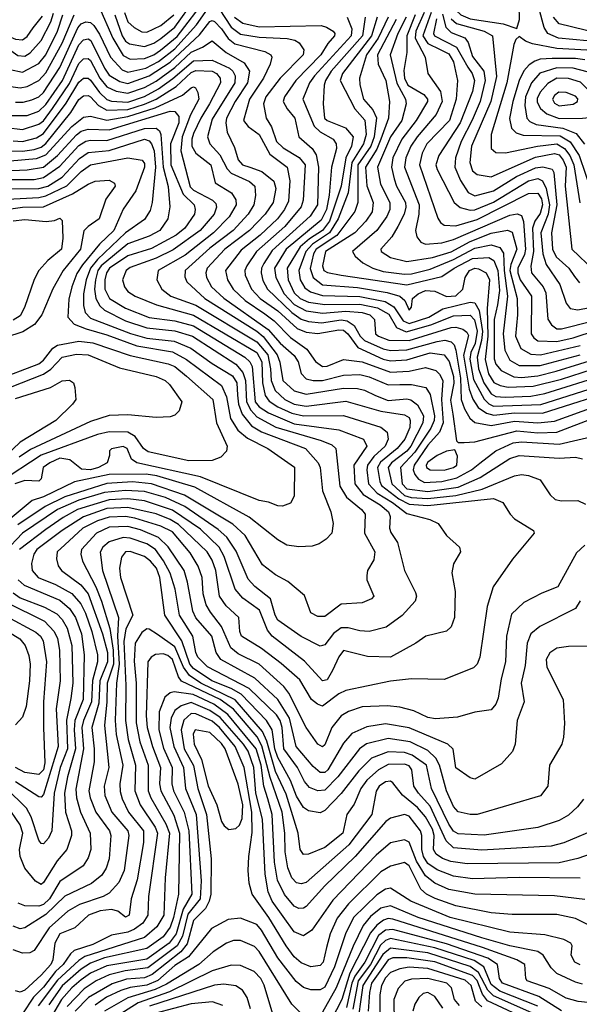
# Model space of a CAD drawing. Extents: x 501367 to 657802, y 482273 to 547541.
# Tile 347 of 656: x 596963 to 599352, y 515805 to 520004. Entities that reach past the tile are written whole.
import ezdxf

# ---------------------------------------------------------------- set-up
doc = ezdxf.new("R2010")
doc.units = 0

msp = doc.modelspace()

# ---------------------------------------------------------------- linework, layer by layer
at = {"layer": '0CON20XD'}
for points in [[(599085, 519966.7), (599096.9, 520005), (599094.3, 520065.7), (599083.7, 520125), (599066.8, 520156.8), (599025.5, 520205), (598985, 520233.2), (598895, 520275.7), (598850.8, 520269.2), (598809.2, 520135), (598811.6, 520085), (598825.1, 520045.1), (598846.1, 520025), (598885, 520008.4), (599026.2, 519986.2), (599085, 519966.7)], [(597299.6, 520065), (597360.1, 519925), (597405, 519851.4), (597435, 519835.4), (597495, 519838.3), (597535, 519854.9), (597563.9, 519875), (597635, 519932.9), (597761.6, 520098.4)], [(597368.9, 520025), (597401, 519935), (597415, 519913.3), (597431.3, 519901.3), (597495, 519890.1), (597535, 519904.3), (597565, 519923.4), (597625, 519971.9), (597709.6, 520090.4)], [(599385.4, 519914.6), (599263.1, 519925), (599216.9, 519945), (599200.9, 519970.9), (599179.2, 520055)], [(596335, 520005.3), (596505, 519934.4), (596605.6, 519914.4), (596639, 519921), (596721.7, 519975), (596775, 519999.2), (596795, 519987.1), (596817.4, 519942.6), (596842.8, 519882.8), (596900.4, 519810.4), (596922.2, 519792.2), (596975, 519781.2), (597045, 519817), (597074.6, 519855), (597124.6, 519955.4), (597147.4, 520025)], [(596834.9, 520004.9), (596854.6, 519934.6), (596885, 519901.2), (596955, 519851.4), (596985, 519848.3), (597007.4, 519862.6), (597055, 519915.2), (597095.5, 519995), (597107.2, 520032.8)], [(596894.4, 520025), (596904.8, 519955), (596925, 519930.5), (596945, 519920.7), (596975, 519918.7), (596995, 519933), (597020.2, 519969.8), (597060.1, 520019.9)], [(596915, 519720.8), (596965, 519713.5), (596995, 519719.8), (597045, 519745.2), (597075, 519777.8), (597145, 519904.4), (597195.5, 520025.5)], [(596945, 519651.9), (596978.1, 519651.9), (597015, 519662.3), (597045, 519675.8), (597065, 519693.2), (597135, 519800.6), (597211, 519969), (597225, 519986.2), (597245, 519995.2), (597265, 519993), (597279.2, 519979.2), (597303.2, 519943.2), (597349.9, 519845), (597400.8, 519790.8), (597425, 519780.7), (597501.8, 519798.2), (597555, 519826.7), (597625, 519880.4), (597718.1, 519981.9), (597765, 520049.7)], [(597409.8, 520035), (597425, 519995.3), (597451.4, 519971.4), (597485, 519952.9), (597505, 519950.8), (597565, 519979.1), (597620.7, 520025)], [(597815, 520051), (597865, 519972.7), (597905, 519942.4), (597985, 519929.2), (598104.8, 519924.8), (598136.9, 519916.9), (598155.3, 519905.3), (598175.2, 519875.2), (598172.4, 519855), (598075.1, 519754.9), (598013.4, 519675), (598003.7, 519645), (598014.7, 519585), (598037.2, 519547.2), (598059.1, 519485), (598087.1, 519457.1), (598156.5, 519416.5), (598181, 519385), (598173.5, 519235), (598164, 519206), (598095, 519122.7), (597974.1, 519015), (597933, 518955), (597924.1, 518935), (597925.6, 518915), (597952.2, 518855), (597990, 518815), (598065, 518762.4), (598146.6, 518686.6), (598185, 518671.5), (598235, 518665.9), (598325, 518682.2), (598345, 518680.3), (598363.1, 518665), (598405.7, 518605.7), (598515, 518556.5), (598545, 518549.7), (598615, 518553.5), (598715, 518583.6), (598775, 518574.8), (598796.1, 518546.1), (598815, 518481.9), (598816.3, 518453.7), (598801.8, 518381.8), (598811.5, 518321.5), (598827.7, 518207.7), (598835, 518201.2), (598860.4, 518200.4), (598905, 518203.2), (599085, 518251.2), (599175, 518242.1), (599255, 518245.4), (599415, 518306.8)], [(597880.3, 520015), (597915, 519989.1), (597985, 519974.5), (598249.6, 519979.6), (598272.9, 519972.9), (598300.7, 519955), (598308.2, 519945), (598306.3, 519935), (598277.7, 519902.3), (598248.8, 519855), (598141, 519745), (598092.7, 519675), (598087, 519655), (598103.9, 519623.9), (598137.5, 519585), (598154.7, 519505), (598211.8, 519455), (598228.3, 519428.3), (598238.7, 519375), (598234, 519215), (598203, 519167), (598040.4, 519019.6), (598005.1, 518965), (597994.9, 518945), (597993.1, 518925), (598001.3, 518891.3), (598021.2, 518855), (598125, 518755.1), (598165, 518727), (598195, 518716.7), (598251.4, 518711.4), (598335, 518724.3), (598360.1, 518720.1), (598390.6, 518700.6), (598416.7, 518655), (598435, 518636.7), (598515, 518600), (598545, 518593.4), (598615, 518595.7), (598745, 518632.4), (598776.9, 518636.9), (598805, 518629.8), (598817.1, 518617.1), (598824.4, 518594.4), (598844.7, 518475), (598847.6, 518385), (598860.9, 518345)], [(598436.9, 520015), (598425.9, 519935), (598292.7, 519785), (598267.7, 519745), (598262.8, 519725), (598258.4, 519645), (598263.3, 519585), (598275, 519574.8), (598353.3, 519543.3), (598385.9, 519505), (598379.5, 519465), (598355.1, 519414.9), (598334.5, 519295), (598285.3, 519145), (598255.3, 519105), (598200, 519070.1), (598159.6, 519035), (598104.3, 518945), (598109.2, 518895), (598135, 518839.8), (598159.5, 518815), (598195, 518799.4), (598265, 518789.8), (598415, 518791.1), (598490.8, 518775), (598538.1, 518748.1), (598571.3, 518691.3), (598612.9, 518672.9), (598717.5, 518702.5), (598815, 518741.2), (598885, 518744.2), (598903.6, 518723.6), (598915, 518676.1), (598906.5, 518623.5), (598888.2, 518585), (598884, 518556), (598900.3, 518470.3), (598945.6, 518385.6), (598965, 518365.8), (598985, 518356.2), (599186.6, 518363.4), (599452.4, 518447.6)], [(598489.2, 520015), (598464, 519935), (598341.1, 519775), (598330.5, 519745), (598393.5, 519623.5), (598436, 519576), (598441.9, 519515), (598430, 519475), (598380.9, 519395), (598364.6, 519265.4), (598322.6, 519155), (598285.9, 519095), (598213.4, 519046.6), (598184.7, 519015), (598154.1, 518935), (598160, 518895), (598180.1, 518860.1), (598203.9, 518843.9), (598255, 518828.2), (598415, 518824.1), (598522.3, 518802.3), (598559.4, 518779.4), (598600.1, 518720.1), (598625, 518708.6), (598709.7, 518735), (598769.4, 518770.6), (598885, 518799.6), (598905, 518796.5), (598923.4, 518763.4), (598937.7, 518675), (598934.6, 518635.4), (598914.9, 518564.9), (598920.7, 518515), (598943.4, 518455), (598975, 518408.6), (598995, 518397.8), (599034.9, 518395.1), (599145, 518398.7), (599205, 518409.9), (599459.7, 518490.3)], [(598360.4, 520015), (598380.1, 519965), (598377.8, 519935), (598220.6, 519765), (598200.5, 519735), (598172, 519665), (598220, 519549.9), (598245.7, 519525.7), (598301.6, 519495), (598314.4, 519474.4), (598315.7, 519455), (598294.4, 519375.6), (598283.7, 519256.3)], [(598535.1, 520015), (598492.5, 519925), (598442.9, 519855), (598413, 519755), (598414.2, 519725.8), (598429.8, 519665), (598470.2, 519620.2), (598486.2, 519586.2), (598476.5, 519505), (598461.3, 519465), (598406.7, 519385), (598406.9, 519225), (598393.7, 519186.3), (598316, 519084), (598228.5, 519025), (598217.6, 519005), (598202.8, 518942.8), (598215.2, 518905), (598255, 518873.6), (598405, 518862.2)], [(598612.6, 520015), (598577.3, 519945), (598544.2, 519855), (598573.3, 519733.3), (598609.8, 519665), (598613, 519645), (598594.2, 519575), (598545, 519504.3), (598490, 519375), (598503.2, 519303.2), (598542.4, 519225), (598542.4, 519195), (598530.5, 519165), (598487.7, 519105), (598383.3, 519015), (598395, 518996.2), (598427.9, 518967.9), (598470.4, 518945), (598515, 518930.8), (598605, 518918.4), (598635, 518920.1), (598715, 518940.4), (598815, 518981.9), (598905, 519029.3), (598975, 519044.3), (599012.5, 519032.5), (599028.2, 519008.2), (599030.1, 518935), (599045.1, 518825), (599026.5, 518665), (599034.3, 518595), (599055, 518552.9), (599095, 518530), (599185, 518529.2), (599355, 518574.5)], [(598651.3, 520025), (598614.7, 519935), (598615.2, 519864.8), (598602, 519788), (598605.1, 519755), (598619.5, 519725), (598688.1, 519685), (598704, 519665), (598704, 519655), (598655.8, 519575), (598593.8, 519495), (598556.3, 519415), (598549.9, 519375), (598561, 519325), (598570.8, 519295), (598609, 519225), (598610.6, 519205), (598603.5, 519175), (598577.5, 519122.5), (598551.2, 519078.8), (598504.2, 519025), (598505.3, 519015.3), (598545, 518990), (598615, 518972.7), (598725, 518989.8), (598805, 519014.9), (598885, 519058.8), (598975, 519094.1), (599045, 519106.3), (599065, 519097.6), (599084.7, 519025), (599059.1, 518960.9), (599054.9, 518935), (599086.3, 518815), (599088.3, 518745), (599079.4, 518655), (599102.4, 518602.4), (599145, 518578.2), (599185.2, 518575.2), (599355.2, 518614.8)], [(598689.6, 520035), (598653.8, 519955), (598651.2, 519925), (598693, 519845), (598705.4, 519775), (598758.6, 519698.6), (598766.5, 519655), (598740.2, 519599.8), (598659.1, 519505), (598632.7, 519465), (598611.5, 519415), (598605.7, 519375), (598667.6, 519215), (598667, 519175), (598651.9, 519105), (598657.7, 519077.7), (598675.7, 519055.7), (598695, 519047.5), (598765, 519053), (598815, 519066.3), (599055, 519170.7), (599086.3, 519176.3), (599105, 519169.6), (599113, 519143), (599122.2, 519025), (599117.4, 519002.6), (599089.4, 518945), (599089.3, 518925), (599099.4, 518895), (599146.9, 518825), (599146, 518665), (599157, 518647), (599175, 518634.2), (599255, 518631.2), (599325, 518647.7), (599425, 518680.1)], [(598718.7, 520035), (598683.3, 519935), (598705, 519903), (598757.1, 519877.1), (598795, 519858.6), (598815.1, 519825), (598831.9, 519745), (598826, 519665), (598797, 519575), (598701, 519475), (598681.2, 519435), (598669, 519385), (598747.5, 519157.5), (598759.1, 519139.1), (598775, 519128.2), (598825, 519125.2), (598915, 519151.8), (599135, 519262.4), (599175, 519264.4), (599189.6, 519239.6), (599194.6, 519215), (599185, 519178.3), (599161.3, 519145), (599151.7, 519115), (599155.8, 519015), (599145, 518952.5)], [(598767.4, 520027.4), (598782.4, 519972.4), (598805, 519949.9), (598863.1, 519926.9), (598877.3, 519907.3), (598895, 519847.7), (598944.6, 519785), (598950.3, 519745), (598928.7, 519655), (598894.9, 519575.1), (598846.7, 519485), (598822.6, 519415), (598820, 519375), (598845, 519318.2), (598877.5, 519267.5), (598905, 519253.4), (598985, 519275.1), (599084, 519336), (599165, 519371.9), (599196.4, 519376.4), (599236.3, 519366.4), (599242.7, 519352.7), (599255.6, 519215), (599233.4, 519095), (599237.3, 519025), (599253, 518993), (599306.9, 518945), (599331.1, 518908.9), (599351.9, 518881.9)], [(599435, 519945.1), (599265, 519986.2), (599241.9, 520015)], [(596925.6, 519595.6), (596995, 519595.7), (597045, 519613.7), (597075, 519642.5), (597145.5, 519745), (597215, 519897.6), (597235, 519918), (597255, 519922.8), (597266.4, 519915), (597325, 519797), (597345, 519768.2), (597391, 519741), (597425, 519732.5), (597515, 519764.3), (597605, 519822.9), (597730.7, 519939.3), (597775, 519996), (597785, 520001), (597795, 519996.5), (597825, 519964.8), (597853.5, 519923.5), (597881.8, 519901.8), (598009.1, 519869.1), (598035.5, 519855), (598039.2, 519845), (598032.6, 519815), (598003.8, 519755), (597944, 519665), (597918.4, 519575), (597938.1, 519548.1), (597985, 519514.8), (598030.8, 519430.8), (598104.7, 519375), (598116.4, 519316.4), (598110.3, 519229.7), (598093.9, 519195), (598063.2, 519155), (597989, 519085), (597908.4, 519021.6), (597841.1, 518935), (597850, 518895), (597874, 518855), (597925, 518807.1), (598009.2, 518749.2), (598049.5, 518719.5), (598119.4, 518649.4), (598188.6, 518598.6), (598225.9, 518545.9), (598255, 518525.5), (598275, 518526.8), (598345.2, 518554.8), (598425, 518545.1), (598545, 518500.8), (598625, 518505.9), (598695, 518521.3), (598738.7, 518508.7), (598755, 518492.5), (598768.4, 518465), (598762.6, 518385), (598770.1, 518285), (598754.3, 518245), (598705, 518190.1), (598646.2, 518105), (598642.7, 518085), (598649.8, 518065), (598664.6, 518044.6), (598690.7, 518030.7), (598765, 518034.2), (598829, 518051), (598892, 518085), (598926.4, 518113.6), (598995.3, 518165), (599069.8, 518200.2), (599105, 518203.9), (599265, 518194.6), (599425, 518231.2)], [(598570.1, 520005), (598490.1, 519855), (598492.8, 519815), (598525.2, 519745), (598541.9, 519655), (598537.4, 519585), (598504.9, 519494.9), (598487.9, 519452.2), (598438.7, 519375), (598445.3, 519295.3), (598471.2, 519225), (598467.4, 519185), (598440, 519145), (598393.6, 519095), (598267.8, 519015), (598255.6, 518955), (598260.5, 518935), (598276.2, 518926.1), (598335.1, 518915.1), (598615, 518874), (598765, 518909.3), (598817.1, 518945), (598895, 518985.1), (598965, 518989.7), (598987.3, 518977.3), (599003.3, 518935), (599011.2, 518848.8), (599001.7, 518788.3), (598988.6, 518725), (598988.1, 518558.1), (598995.8, 518535), (599017.5, 518507.5), (599071.4, 518481.4), (599105, 518478.6), (599175, 518485.9), (599253.1, 518505), (599455, 518568.5)], [(598742, 520008), (598729.2, 519945), (598733.8, 519935), (598827.6, 519887.6), (598875, 519801.7), (598893.9, 519775), (598903.8, 519745), (598895, 519698.2), (598843.3, 519565), (598752.2, 519425), (598739.6, 519385), (598744.4, 519365), (598817.9, 519225), (598843.5, 519203.5), (598885, 519192.2), (598905, 519193.7), (598985, 519226.6), (599135, 519316.9), (599175, 519327.5), (599195, 519316.7), (599210.5, 519285), (599224.8, 519215), (599217.9, 519175), (599186.7, 519095), (599195.7, 519005.7), (599210.1, 518960.1), (599268.8, 518875), (599295.4, 518795), (599313.1, 518773.1), (599345, 518767.3), (599455, 518787.6)], [(598805, 520007.9), (598827.6, 519987.6), (598946.1, 519955), (598981.1, 519935), (598998.4, 519761.6), (598973.5, 519655), (598892, 519465), (598883.9, 519395), (598895, 519359.3), (598915, 519344.1), (598975, 519334.4), (599165, 519417.4), (599245, 519433), (599265, 519428), (599282.7, 519405), (599294.9, 519375), (599291.1, 519295), (599319.2, 519025), (599415, 518935.2)], [(599383.1, 519875), (599255, 519881), (599151.5, 519901.5), (599122.3, 519912.3), (599095, 519932.5), (599080.4, 519919.6), (599071.8, 519898.2), (599042, 519735), (598975, 519514.3), (598975.2, 519455.2), (598995, 519437.5), (599036.6, 519436.6), (599173.1, 519465), (599255, 519475.3), (599288.5, 519455), (599310.4, 519425), (599327.9, 519385), (599353.3, 519223.4)], [(596905.5, 519544.5), (596975, 519535.9), (597045, 519558.1), (597065, 519572.4), (597103.5, 519625), (597175, 519732), (597215, 519817.2), (597235, 519836.8), (597255, 519838.8), (597265, 519830.6), (597304.8, 519754.8), (597335, 519717.3), (597375, 519699.4), (597425, 519690.8), (597495, 519715.7), (597545, 519742), (597625, 519800), (597695, 519866), (597743.4, 519886.6), (597785, 519913.6), (597843.8, 519865), (597921, 519821), (597944.1, 519785), (597935.4, 519735), (597882.2, 519655), (597845.8, 519585), (597842.5, 519565), (597848.9, 519525), (597879.9, 519459.9), (597895, 519406.7), (597914.5, 519385), (597945.2, 519374.8), (597996.9, 519356.9), (598048.4, 519315), (598056.2, 519285), (598044.4, 519225), (598010.9, 519175), (597944.1, 519105), (597838.9, 519025), (597763.3, 518945), (597757.6, 518925), (597760.4, 518905), (597781.5, 518865), (597835, 518816.4), (598023.7, 518683.7), (598075.2, 518625), (598135, 518572.5), (598151.1, 518545), (598163.7, 518495), (598185, 518473.2), (598215, 518466), (598255, 518466), (598345, 518488.7), (598415, 518491.6), (598455, 518481.4), (598535, 518446.4), (598585, 518448.1), (598635, 518449), (598696, 518436), (598715.3, 518405.3), (598733.3, 518315), (598732.6, 518295), (598717.9, 518262.1), (598649.7, 518160.3), (598588.3, 518095), (598596, 518025), (598615, 518003.6), (598705, 517992), (598835, 518010.4), (598928.9, 518051.1), (599055, 518133.2), (599094.9, 518145.1), (599265, 518133.8), (599335, 518138.7), (599365, 518131)], [(596935, 519487.1), (596975, 519485.3), (597035, 519501.1), (597065, 519518.4), (597161.8, 519648.2), (597215, 519737.8), (597235, 519755.2), (597255, 519755.6), (597265, 519747.1), (597303.5, 519693.5), (597335, 519663.7), (597355, 519657.1), (597425, 519653.1), (597495, 519677.2), (597555, 519709.5), (597617.1, 519752.8), (597705, 519829.1), (597785, 519831.5), (597858.2, 519798.2), (597873.4, 519785), (597882.6, 519765), (597880.6, 519735), (597785, 519579.7), (597764.8, 519505), (597774.8, 519475), (597817.4, 519427.4), (597848.1, 519368.1), (597865, 519350.2), (597943.5, 519313.5), (597966.4, 519295), (597969.3, 519255), (597962.2, 519215), (597938.8, 519175), (597874.5, 519105), (597775, 519030.5), (597669.4, 518935), (597667.6, 518907.6), (597676.9, 518886.9), (597753.2, 518815), (597975, 518675.8), (598002.6, 518652.6), (598061.3, 518575), (598073.9, 518543.9), (598085.9, 518465), (598135, 518421.6), (598185, 518406.9), (598345, 518432.9), (598405, 518431.8), (598435, 518424.5), (598481.8, 518401.8), (598535, 518380.6), (598615, 518387.7), (598633, 518383), (598661.3, 518361.3), (598686.9, 518315), (598683.6, 518285), (598632.9, 518185), (598615, 518163.9), (598549.3, 518115), (598535.1, 518095), (598551.7, 518025), (598605, 517975.4), (598634.1, 517965.9), (598705, 517962.6), (598824.9, 517974.9), (598937.3, 518002.7), (599075, 518058.9), (599105, 518064.7), (599135, 518060.3), (599185, 518041.5), (599227.8, 517977.8), (599248.4, 517958.4), (599275, 517951.6), (599345, 517953.1), (599378.2, 517938.2)], [(599375, 519832.6), (599335, 519838.4), (599235, 519838.8), (599185, 519835.4), (599162.1, 519827.9), (599137.5, 519812.5), (599115, 519785.9), (599094.7, 519745.3), (599067.1, 519655), (599053.2, 519583.2), (599062, 519542), (599082, 519522), (599111.8, 519511.8), (599269.1, 519509.1), (599312.9, 519482.9), (599350.8, 519425), (599405, 519266.1)], [(599385, 519781.5), (599325, 519797), (599255, 519799.5), (599183.4, 519776.6), (599147, 519735), (599122.4, 519675), (599118.8, 519638.8), (599127.4, 519585), (599140.8, 519570.8), (599167.9, 519557.9), (599281.2, 519541.2), (599338.3, 519518.3), (599373.7, 519473.7)], [(596914.9, 519444.9), (596975, 519443), (597025, 519451.4), (597055, 519460.5), (597075, 519476.4), (597181.4, 519608.6), (597215, 519663.5), (597235, 519679.8), (597255, 519681.6), (597265, 519675.5), (597298.7, 519638.7), (597335, 519618.8), (597425, 519622), (597496.4, 519643.6), (597545, 519665.5), (597630.7, 519719.3), (597695, 519779.5), (597715, 519787), (597784.9, 519784.9), (597802.4, 519775), (597818.3, 519755), (597820.5, 519735), (597772.8, 519645), (597735.6, 519585), (597705, 519518.8), (597697.5, 519495), (597697.6, 519465), (597715, 519435.7), (597778.9, 519385), (597798, 519308), (597866.5, 519266.5), (597885.8, 519235.8), (597887.6, 519215), (597857.1, 519162.9), (597790.9, 519095), (597669.7, 519000.3), (597554.2, 518935), (597547.9, 518895), (597569.7, 518855), (597608, 518825), (597715, 518786.8), (597975, 518631), (598022.7, 518575), (598033.3, 518515), (598036.4, 518465), (598053.5, 518423.5), (598095.1, 518385.1), (598135, 518364.9), (598185, 518356.7), (598355, 518377.5), (598504, 518334), (598605, 518319.3), (598625, 518307.3), (598630, 518295), (598627.9, 518265), (598607.2, 518215), (598574.3, 518175), (598502.5, 518117.5), (598490.1, 518095), (598499.8, 518035), (598507.8, 518017.8), (598580.5, 517960.5), (598625, 517937.6), (598705, 517931.9), (598985, 517962.3), (599024.9, 517944.9), (599056.8, 517895), (599075, 517875.9), (599155.3, 517825.3), (599158.6, 517815), (599066, 517704), (598983.9, 517585), (598958.6, 517501.4), (598927.6, 517285), (598915.8, 517255), (598900.3, 517239.7), (598775, 517190.5), (598635, 517193.2), (598545, 517183.7), (598355, 517142.8), (598325, 517129.4), (598255, 517076.5), (598234.4, 517084.4), (598208.7, 517105), (598158.5, 517188.5), (598078.8, 517258.8), (597995, 517322.5), (597910.3, 517375), (597902.8, 517395), (597898.2, 517455), (597844.9, 517504.9), (597815.2, 517545), (597800.4, 517655), (597785, 517698.9), (597763.7, 517735), (597641.4, 517851.4), (597605, 517873.3), (597545, 517897.3), (597425, 517923.6), (597335, 517920), (597235, 517883.8), (597145, 517825.4), (597035.9, 517745), (597023.2, 517725), (597013.9, 517685), (597016.7, 517655), (597042.2, 517625), (597115.2, 517594.8), (597185, 517557.7), (597223.4, 517513.4), (597243.6, 517473.6), (597270.4, 517395), (597295.6, 517295), (597295.4, 517265), (597273.5, 517186.5), (597270.2, 517095), (597235.3, 517015), (597228.4, 516985), (597236, 516894), (597203.1, 516723.1), (597205.7, 516685), (597221.9, 516625), (597264.4, 516535), (597267.3, 516465), (597255, 516429.5), (597233.4, 516395), (597135, 516328.5), (597090.2, 516255), (597065, 516230.4), (597045, 516223.9), (596984.5, 516224.5), (596956.3, 516236.3)], [(596922.5, 519402.5), (597035, 519411.7), (597075, 519428.6), (597185, 519548.7), (597235, 519588.5), (597265, 519593.3), (597335, 519575.3), (597425, 519591), (597541, 519629), (597657.6, 519682.4), (597695, 519714.3), (597705, 519718.1), (597713.5, 519713.5), (597723.9, 519693.9), (597727.4, 519665), (597691.9, 519598.1), (597656.8, 519505), (597650.4, 519445), (597691, 519291), (597705, 519276.6), (597786.3, 519235), (597800.6, 519220.6), (597803.2, 519205), (597793, 519175), (597733.5, 519105), (597617.7, 519022.3), (597545, 518986.8), (597435, 518947.3), (597417.4, 518935), (597402.4, 518895), (597410, 518865), (597425, 518844.7), (597455.6, 518825), (597547.5, 518787.5), (597705, 518744.2), (597975, 518585.6), (597996.7, 518545), (597999.8, 518455), (598010.9, 518400.9), (598027.1, 518377.1), (598065, 518352.5), (598125, 518325.5), (598175, 518314.1), (598345, 518316.7), (598505, 518266.7), (598531.3, 518245), (598536, 518215), (598523.1, 518185), (598475, 518141.4), (598447.4, 518105), (598444.1, 518085), (598452.1, 518025), (598488.4, 517985), (598554.6, 517945), (598615, 517898.3), (598712.9, 517872.9), (598749.2, 517855), (598785, 517804.3), (598840, 517755), (598844.2, 517735), (598815, 517683.3), (598807.1, 517645), (598821.5, 517565), (598819.4, 517455), (598804.6, 517415.4), (598785, 517395.8), (598696, 517375), (598654.3, 517345), (598545, 517285.3), (598448.1, 517288.1), (598345, 517313.5), (598325, 517287.3), (598298.2, 517228.2), (598275, 517188.8), (598255, 517184.1), (598179.1, 517269.1), (598040.3, 517375), (598021, 517401), (597986.4, 517486.4), (597915, 517537.6), (597883.1, 517575), (597835.5, 517715.5), (597813.9, 517755), (597735, 517831.2), (597615, 517912.3), (597495, 517952.3), (597425, 517960.2), (597345, 517957.2), (597210, 517915), (597148.8, 517881.2), (597075, 517829.7), (596962.1, 517745)], [(599265, 519582.4), (599365, 519584.3), (599392.9, 519587.1), (599403.8, 519596.2), (599405.4, 519644.6), (599389, 519705), (599357.2, 519737.2), (599305, 519753.8), (599255, 519755.4), (599217.3, 519732.7), (599185, 519695.3), (599172, 519668), (599171.9, 519651.9), (599185.6, 519625.6), (599212.5, 519602.5), (599265, 519582.4)], [(599265, 519637.6), (599325, 519643.5), (599344.2, 519655), (599345, 519666.2), (599335, 519678), (599295, 519693.9), (599264.1, 519695.9), (599245, 519680.7), (599236.6, 519665), (599245, 519647.6), (599265, 519637.6)], [(596794.6, 519355.4), (596995.5, 519364.5), (597065, 519375.8), (597124.9, 519425), (597205, 519513.8), (597225, 519528.4), (597255, 519538), (597345, 519533.9), (597605, 519614.2), (597625, 519612.1), (597641.7, 519591.7), (597641.7, 519565), (597606.7, 519475), (597608.2, 519385), (597660.3, 519260.3), (597707.4, 519215), (597712.4, 519195), (597709.1, 519175), (597667.4, 519115), (597630.7, 519085), (597525, 519027.9), (597425, 518996.5), (597346.5, 518945), (597332.9, 518925), (597325.8, 518895), (597326.7, 518855), (597346.7, 518815), (597415, 518773.9), (597515.2, 518734.8), (597625, 518719.8), (597705, 518699.1), (597924.6, 518564.6), (597944.9, 518544.9), (597954.7, 518524.7), (597968.2, 518375), (597985, 518353.8), (598025, 518327.9), (598135, 518280.9), (598325.7, 518255.7), (598430, 518215), (598445.3, 518185), (598389.4, 518105), (598393, 518025), (598429.3, 517979.3), (598502.2, 517935), (598537.5, 517905), (598544.8, 517885), (598542, 517835), (598547.4, 517817.4), (598575.2, 517775.2), (598605.3, 517655), (598651.7, 517561.7), (598656.2, 517545), (598650.4, 517525), (598595, 517463.8), (598526.5, 517413.5), (598454.8, 517395.2), (598415, 517398), (598365, 517411), (598335, 517410), (598302.9, 517387.1), (598265, 517338.4), (598245, 517333.1), (598165, 517374.3), (598065, 517443.9), (598053.1, 517465), (598033.8, 517533.8), (597967.1, 517587.1), (597938.4, 517618.4), (597887, 517737), (597847.1, 517797.1), (597810.2, 517830.2), (597667.9, 517927.9), (597585, 517966.1), (597495, 517992.1), (597415, 517996), (597325, 517988.2), (597214.8, 517955.2), (597125, 517914.7), (596975, 517814.9), (596899, 517735)], [(596895, 519322.4), (597025, 519322.9), (597065, 519330.6), (597135, 519379.3), (597215, 519468.3), (597245, 519486.4), (597265, 519491.2), (597335, 519489.6), (597495, 519540), (597545, 519541), (597559.9, 519529.9), (597564.9, 519514.9), (597575.3, 519375), (597597.2, 519292.8), (597603.6, 519206.4), (597595.2, 519154.8), (597560.8, 519105), (597515, 519080.6), (597425, 519048.2), (597310.8, 518955), (597296.6, 518935), (597286, 518895), (597282.8, 518855), (597287.8, 518815), (597304.5, 518784.5), (597325.3, 518765.3), (597415, 518720.1), (597505, 518690.7), (597625, 518677.4), (597700.8, 518655), (597885, 518534.9), (597915, 518500.2), (597926.8, 518465), (597931.2, 518375), (597949.4, 518339.4), (597975, 518310.1), (598056.5, 518266.5), (598249.8, 518209.8), (598295, 518191), (598312.7, 518175), (598328.9, 518015), (598358.1, 517968.1), (598422, 517915), (598437.8, 517895), (598435.3, 517815), (598478.7, 517735), (598475, 517701.2), (598448.1, 517655), (598444.1, 517634.1), (598444, 517615), (598474, 517545), (598465, 517534.4), (598425, 517516.7), (598335, 517511.8), (598265, 517458.5), (598235, 517459.1), (598206, 517475), (598179.1, 517549.1), (598107.9, 517607.9), (598055, 517636.7), (597998.8, 517678.8), (597924.8, 517805), (597872.3, 517852.3), (597667, 517976.9), (597525.4, 518025.4), (597445, 518032.7), (597335, 518025.8), (597155, 517969.7), (597071.8, 517928.2), (596955, 517850.5)], [(596895, 519282.3), (597045, 519283.8), (597083, 519295), (597145, 519333.4), (597217.6, 519412.4), (597255, 519437.6), (597345, 519446.1), (597495, 519495.4), (597515, 519487.7), (597525.7, 519475), (597536.3, 519445), (597543.1, 519375), (597527.9, 519225), (597519.2, 519190.8), (597495, 519151.8), (597415, 519094.9), (597295, 518981.8), (597265.3, 518945), (597247.3, 518895), (597235.7, 518835.7), (597234.8, 518785), (597241.9, 518755), (597265, 518732), (597436.2, 518666.1), (597505, 518646.2), (597622.8, 518632.8), (597693.4, 518603.4), (597785, 518537.3), (597870.8, 518485), (597890, 518455), (597892.6, 518402.6), (597897.1, 518365), (597912, 518322), (597952.2, 518272.3), (597995, 518246.3), (598182.7, 518175), (598237.6, 518115), (598245.7, 518095), (598255.7, 517995), (598290.9, 517905), (598300.4, 517855), (598295.5, 517815), (598271.5, 517788.5), (598241.4, 517768.6), (598211.1, 517758.9), (598154.6, 517755.4), (598103.6, 517763.6), (598065, 517785.4), (597942.4, 517882.4), (597710.7, 518010.7), (597549, 518059), (597503.5, 518066.5), (597345, 518065.1), (597196.9, 518033.1), (597065, 517970), (597016.8, 517953.2), (596795, 517770.3)], [(596885, 519237.9), (597045, 519245.7), (597075, 519252.9), (597164.9, 519295.1), (597225, 519356.2), (597265, 519385.1), (597425, 519414.8), (597485.6, 519405.6), (597495, 519390.8), (597495.5, 519375), (597458.3, 519275), (597404.3, 519195.7), (597365.4, 519105), (597303.5, 519046.5), (597230.5, 518959.5), (597207.5, 518922.5), (597185.2, 518865), (597172.9, 518812.9), (597167.8, 518735), (597195.1, 518705.1), (597246.1, 518686.1), (597335, 518660.9), (597462.7, 518612.7), (597615, 518587.7), (597674.8, 518555), (597823.8, 518443.8), (597845.3, 518395.3), (597863.1, 518303.1), (597894, 518254), (597935, 518219.6), (598021.5, 518175), (598135.2, 518095.2), (598135, 517972.5), (598118.3, 517941.7), (598085, 517930), (598065, 517930.5), (598025, 517946.2), (597985, 517953.3), (597735.3, 518055.3), (597462.9, 518115), (597439.9, 518129.9), (597421.5, 518175), (597405, 518183.8), (597355, 518173.8), (597346.2, 518165), (597346.2, 518145), (597335.8, 518115), (597298.8, 518095), (597265, 518085.1), (597227.4, 518087.4), (597177.1, 518127.1), (597135, 518133.9), (597091.6, 518115), (597063.8, 518095), (597055, 518046.7), (597045, 518035.8), (596985, 518038.8), (596942.6, 518025)], [(596915, 519196.7), (596975, 519205.1), (597065, 519206.1), (597188.4, 519261.6), (597255, 519303.4), (597285.8, 519315), (597345, 519319.5), (597367.3, 519307.3), (597370.8, 519295), (597330.5, 519239.5), (597302.7, 519155), (597255, 519122.9), (597236.7, 519103.3), (597222.3, 519025), (597148.1, 518935), (597105, 518856.7), (597057.8, 518745), (597025.8, 518705), (596976.7, 518673.3), (596901.8, 518648.2)], [(598283.7, 519256.3), (598272.3, 519195), (598249.7, 519149.7), (598100.9, 519025), (598050.6, 518945), (598055.7, 518904.3), (598091.9, 518835), (598135, 518789.4), (598185, 518761.9), (598255, 518752.4), (598355, 518760.8), (598424.9, 518755.1), (598457.2, 518745), (598477.5, 518725), (598481.4, 518665), (598495, 518654), (598538.1, 518638.1), (598625, 518636), (598805, 518691.7), (598825, 518692.7), (598855, 518683.8), (598871.8, 518671.8), (598877.9, 518657.9), (598856.5, 518573.5), (598881, 518429), (598896.4, 518386.4), (598920.5, 518350.5), (598956, 518326), (598987.3, 518317.3), (599075, 518327.4), (599194.1, 518325.9), (599535, 518434.6)], [(596935, 519146.6), (596985, 519151.6), (597076.6, 519143.4), (597112.2, 519147.8), (597135, 519158), (597145, 519147.5), (597147.3, 519072.7), (597141.8, 519025), (597083, 518977), (597045, 518934.5), (597024.2, 518895.8), (596983.1, 518776.9), (596965, 518741.1), (596935, 518722.7)], [(598405, 518862.2), (598530.9, 518840.9), (598585.5, 518825.5), (598607.1, 518807.1), (598625, 518765.7), (598635, 518778.8), (598639.4, 518815), (598663.4, 518835), (598695, 518849.3), (598735, 518845.9), (598785, 518823.1), (598825, 518827.2), (598854.4, 518855), (598864, 518905), (598882.2, 518935), (598905, 518944.8), (598921.8, 518941.8), (598954.5, 518925), (598968.6, 518895), (598957.8, 518772.2), (598960.5, 518655), (598949.2, 518555), (598964.3, 518494.3), (598986.4, 518456.4), (599013.6, 518443.6), (599047.6, 518437.6), (599155, 518441.4), (599275, 518470.5), (599452.4, 518527.6)], [(599145, 518952.5), (599148, 518925), (599197.4, 518865), (599208.9, 518838.9), (599216.6, 518726.6), (599232.6, 518702.6), (599255, 518686.3), (599275, 518686.2), (599405, 518719.2)], [(596857.1, 518465), (597045, 518537.1), (597065, 518552.1), (597105, 518602.7), (597125, 518616.5), (597215, 518633.4), (597275, 518626.8), (597435, 518572.3), (597597.2, 518537.2), (597625, 518524.5), (597675, 518484), (597787.7, 518385), (597802.5, 518285), (597848.4, 518185), (597845.8, 518164.2), (597820.8, 518139.2), (597785, 518124.1), (597685, 518123.3), (597511.2, 518161.2), (597491.4, 518175), (597456.3, 518226.3), (597425, 518244.9), (597345, 518246.5), (597295, 518235.7), (597055, 518146.5), (596875, 518030.3)], [(596923.3, 518436.7), (597065, 518491.9), (597095.6, 518514.4), (597145, 518565.5), (597205, 518577.1), (597255, 518574.8), (597389.4, 518519.4), (597545, 518482.4), (597584.5, 518465), (597601.7, 518448.3), (597655.5, 518375), (597643.7, 518336.3), (597625, 518318.1), (597605, 518310), (597545, 518307.3), (597425, 518318.7), (597345, 518316.4), (597265, 518290.6), (597008.5, 518171.5), (596960.9, 518139.1)], [(596945, 518389.1), (597094.8, 518435.2), (597145, 518464.5), (597175, 518466.4), (597192.9, 518455), (597198.9, 518435), (597202.1, 518385), (597188.8, 518365), (597116.7, 518295), (596965, 518203.1), (596871, 518115)], [(598860.9, 518345), (598884.7, 518304.7), (598905, 518286.5), (598975, 518273.2), (599075, 518292.3), (599175, 518284.3), (599245, 518292.6), (599415, 518352.6)], [(598775, 518083.5), (598815, 518094), (598828.1, 518105), (598832.2, 518142.2), (598820, 518170), (598785, 518163.6), (598745, 518145.9), (598705, 518116.5), (598698, 518105), (598699.1, 518095), (598715, 518084.6), (598775, 518083.5)], [(599375, 517762.7), (599339.8, 517730.2), (599260, 517585), (599191.4, 517558.6), (599115, 517519.1), (599061.7, 517468.3), (599040.7, 517375), (599037.1, 517265), (599017.4, 517192.6), (599005, 517111.2), (598995, 517084.4), (598975, 517060.5), (598905, 517051.2), (598831.1, 517028.9), (598737.1, 517022.9), (598705, 517028.7), (598645, 517056.3), (598585, 517072), (598532.6, 517077.4), (598425, 517073.4), (598365.9, 517054.1), (598335, 517035.9), (598294.8, 516985), (598265, 516912.2), (598255, 516902.9), (598235.6, 516915), (598185, 516985.4), (598111.7, 517131.7), (598090.7, 517160.7), (597985.5, 517255.5), (597895, 517300), (597864.5, 517325), (597825, 517415.9), (597776.8, 517476.8), (597759.3, 517509.3), (597746.3, 517555), (597741.5, 517625), (597725, 517673.9), (597690.4, 517730.4), (597615, 517819.5), (597565, 517844), (597455, 517878), (597415, 517885.3), (597345, 517882.6), (597295, 517866.4), (597232.8, 517835), (597155, 517764.8), (597123.2, 517735), (597120.7, 517705), (597127.5, 517675), (597141.6, 517655), (597223.8, 517593.8), (597255.2, 517555.2), (597316.3, 517385), (597337.5, 517305), (597338.3, 517265), (597305.6, 517185), (597301.1, 517088.9), (597270.6, 516985), (597281.2, 516895), (597280.8, 516839.2), (597257.7, 516715), (597263.3, 516685), (597288.3, 516625), (597346, 516545), (597352, 516525), (597344.4, 516425), (597331.6, 516385), (597313.6, 516356.4), (597270.1, 516319.9), (597155, 516266.3), (597075, 516187.3), (596985, 516131.1), (596965, 516126.8), (596935, 516137.5)], [(598824.1, 516814.1), (598812.7, 516892.7), (598790, 516915), (598625, 516983.9), (598525, 517000.9), (598445, 516988), (598380.4, 516959.6), (598345, 516919.3), (598277.5, 516805), (598265, 516792.9), (598245, 516793.2), (598215, 516818.6), (598143.2, 516905), (598114.2, 517025), (598065, 517104.4), (597966.4, 517196.4), (597821.6, 517275), (597801.5, 517305), (597783.1, 517375), (597715, 517452.7), (597701.8, 517481.8), (597679.7, 517605), (597664.5, 517655), (597596.2, 517756.2), (597555.3, 517795.3), (597478.2, 517828.2), (597425, 517843.4), (597345, 517839.6), (597291.4, 517815), (597227, 517745), (597223.3, 517725), (597231.1, 517695), (597288.4, 517585), (597312, 517525), (597347.1, 517407.1), (597361.9, 517315), (597363.1, 517255), (597336.5, 517175), (597335.3, 517094.7), (597324.3, 516994.3), (597336.5, 516885), (597343.9, 516815), (597324.2, 516735), (597326.2, 516695), (597356.3, 516625), (597424.1, 516545), (597428.8, 516525), (597409.4, 516375), (597386.1, 516325), (597345, 516279.5), (597319.5, 516265), (597218.9, 516231.1), (597168.1, 516201.9), (597088.9, 516131.1), (597025.3, 516034.7), (597005.8, 516024.2), (596975, 516022.5), (596935, 516036.6)], [(598628.9, 516925), (598535, 516938.7), (598443.9, 516916.1), (598412.7, 516895), (598321.2, 516775), (598265, 516718.8), (598235, 516715.2), (598199.5, 516729.5), (598178.1, 516755), (598148.5, 516815), (598090.4, 516895), (598083.2, 516985), (598074.4, 517015), (598059.2, 517039.2), (597942, 517152), (597765, 517244.6), (597723.9, 517285), (597714.5, 517305), (597702.1, 517375), (597645.7, 517465), (597626.6, 517575), (597605, 517644), (597577, 517697), (597542.4, 517745), (597505, 517769.2), (597435, 517793.6), (597405, 517795.4), (597345, 517777.1), (597318.5, 517755), (597306.3, 517733.7), (597315.8, 517655), (597384.3, 517455), (597380.5, 517375), (597387.8, 517255), (597376.1, 517175), (597370.1, 517015), (597375.1, 516955.1), (597402.7, 516825), (597391.1, 516745), (597392.2, 516712.2), (597400.7, 516680.7), (597427.8, 516625), (597491, 516545), (597492, 516495), (597464.6, 516335.4), (597438.5, 516255), (597430.9, 516185), (597415, 516176.6), (597381.7, 516201.7), (597355, 516209.8), (597306, 516204), (597256, 516185), (597198.7, 516131.3), (597135, 516105.6), (597112.4, 516065), (597105.1, 515995), (597095.7, 515975), (597055, 515928.7), (596985, 515865.3), (596965, 515856.5), (596945, 515861.8)], [(599343.2, 516646.8), (599305, 516612.2), (599265, 516588.6), (599175, 516559.3), (598945, 516527), (598835, 516531.4), (598815, 516542.8), (598795, 516573.9), (598721.3, 516725), (598698.7, 516825), (598637.9, 516867.9), (598605, 516878.4), (598535, 516881.9), (598465, 516854.4), (598409.9, 516800.1), (598335, 516703.9), (598265, 516630.9), (598245, 516621.8), (598195, 516630.8), (598175, 516643.7), (598145, 516692.5), (598119.1, 516759.1), (598065, 516857.5), (598052.2, 516895), (598040.5, 516975), (598017.1, 517015), (597907.9, 517127.9), (597865, 517152.3), (597783, 517185), (597705, 517236.8), (597689.2, 517255), (597654.9, 517355), (597582.8, 517465), (597561.4, 517625), (597546.9, 517665), (597521, 517695), (597495, 517714.4), (597434.3, 517735.7), (597414.6, 517735), (597398, 517712), (597388.5, 517665), (597393.2, 517625), (597446.3, 517465), (597416.1, 517406.1), (597407.3, 517352.7), (597416.4, 517165), (597414.2, 517015), (597426.1, 516935), (597457.8, 516825), (597454.5, 516715), (597476.5, 516655), (597540.7, 516560.7), (597551.6, 516535), (597512.7, 516265), (597509.8, 516185), (597488.6, 516151.4), (597452.4, 516125), (597425, 516113.2), (597355, 516099.3), (597275, 516059.5), (597195.8, 516034.2), (597179.5, 516020.5), (597149.1, 515975), (597115.6, 515944.4), (597065, 515877.9), (597022.4, 515835), (596975, 515764.8)], [(596956.7, 517615), (596982.7, 517592.7), (597135, 517528.6), (597175, 517493.6), (597201.7, 517455), (597227.3, 517385), (597238.7, 517295), (597234.2, 517105), (597198.7, 517015), (597194.9, 516975), (597200.7, 516895), (597166.4, 516775), (597153.7, 516705), (597158.5, 516625), (597184.4, 516545), (597184.8, 516525), (597164.7, 516465), (597122.9, 516417.1), (597065, 516324.6), (597055, 516316.2), (597030.1, 516330.1), (596985, 516385.4), (596965.1, 516435.1), (596961.9, 516465), (596977, 516535), (596965, 516570), (596906.6, 516655)], [(596935, 517559.8), (596965, 517538.4), (597069.1, 517499.1), (597121, 517471), (597145, 517446.7), (597165, 517409.1), (597184.9, 517335), (597190, 517175), (597181.3, 517108.7), (597163.1, 517016.9), (597166.5, 516895), (597136.4, 516815), (597109.9, 516705), (597099.5, 516545), (597086.2, 516513.9), (597065, 516489.2), (597055, 516490.4), (597045, 516504.4), (597012.3, 516605), (596991.4, 516641.4), (596814.3, 516815)], [(596905, 517519.7), (597068.4, 517438.4), (597109.5, 517395), (597124.6, 517364.6), (597132.5, 517315), (597136, 517185), (597118.9, 517065), (597127.4, 516905), (597065, 516700.4), (597055, 516688.2), (597045, 516689.7), (596945, 516754.3)], [(599355, 517525.5), (599335, 517492.5), (599183.3, 517416.7), (599144.8, 517385), (599128.8, 517345), (599120.1, 517249.9), (599103.1, 517175), (599116.5, 517095), (599086.7, 517015), (599078.2, 516915), (599066.9, 516883.1), (599019.6, 516830.4), (598905, 516765.5), (598885, 516770.5), (598824.1, 516814.1)], [(596905, 517460.6), (597032.1, 517392.1), (597051.6, 517375), (597062.9, 517355), (597076.9, 517265), (597065.1, 517095), (597065.1, 516985.1), (597070.3, 516835), (597065, 516804.7), (597045, 516784.8), (596985, 516794.1), (596945, 516815.6)], [(596865, 517423.8), (596963.5, 517363.5), (596986.1, 517335), (597002, 517292), (597008.1, 517255), (597005.5, 517185), (596990.6, 517075), (596975, 517029.4), (596945, 516997.5)], [(599440.3, 516559.7), (599285, 516493.8), (599230.7, 516479.3), (598935, 516463), (598815, 516472.5), (598782.6, 516502.6), (598715, 516650.7), (598665.2, 516705), (598645.9, 516735), (598637, 516805), (598625, 516822.6), (598605, 516828.8), (598535, 516827.1), (598494.7, 516805.3), (598445, 516760.6), (598419.3, 516725), (598390.9, 516659.1), (598359.7, 516615), (598342.9, 516535), (598265, 516474.1), (598195, 516444.7), (598175, 516443.8), (598159.7, 516465), (598150.9, 516535), (598101, 516701), (598055, 516798), (598017.7, 516927.7), (597998.9, 516968.9), (597883.2, 517103.2), (597735.5, 517175), (597687.6, 517207.6), (597662.8, 517242.8), (597625, 517329.3), (597551.5, 517381.5), (597515, 517405.4), (597505, 517406.2), (597485, 517391.3), (597455.5, 517344.5), (597451.5, 517268.5), (597459.8, 517175), (597459.6, 517005), (597476.3, 516925), (597510.7, 516825), (597511.6, 516715), (597522.5, 516685), (597587.4, 516575), (597602.3, 516535), (597584.2, 516344.2), (597577.6, 516185), (597548.6, 516135), (597495, 516089.4), (597241.6, 516008.4), (597215, 515991.7), (597125, 515908.4), (597042, 515798)], [(599395, 517331.9), (599305, 517331.2), (599255, 517323.2), (599225.9, 517304.1), (599209.6, 517275), (599212.2, 517242.3), (599282.2, 517105), (599288.1, 517001.9), (599284.6, 516945), (599276.4, 516915), (599223.8, 516825), (599217.8, 516735), (599185.3, 516694.7), (598915, 516614.3), (598885, 516614.3), (598835, 516626.1), (598815, 516649.1), (598785, 516715.4), (598754.1, 516825), (598739.5, 516855), (598705, 516887.4), (598628.9, 516925)], [(599525, 516489.3), (599345, 516426.1), (599265, 516409), (598873.4, 516403.4), (598803.3, 516413.4), (598766.9, 516426.9), (598740.4, 516445), (598729.2, 516465), (598731.3, 516525), (598725, 516551.8), (598695, 516604.8), (598661.5, 516645), (598597, 516697), (598555, 516749.8), (598545, 516756.3), (598525, 516754.4), (598496.7, 516735), (598485, 516714.5), (598465.9, 516615), (598367.2, 516485), (598185, 516324.3), (598165, 516319.3), (598145, 516323.4), (598125, 516344.1), (598107.5, 516387.5), (598095.7, 516455), (598094.6, 516535), (598083.2, 516625), (598032.6, 516772.6), (597997.1, 516907.2), (597976, 516946), (597875, 517063.7), (597818.9, 517105), (597653.7, 517183.7), (597641.3, 517201.3), (597615.4, 517275), (597595, 517292.1), (597575, 517300.2), (597542.6, 517297.4), (597524.1, 517285.9), (597510, 517265), (597503, 517035), (597507, 516985), (597529.3, 516905), (597564.1, 516815), (597560.1, 516745), (597565.4, 516715), (597621, 516611), (597645.3, 516535), (597640.7, 516275), (597619.7, 516175), (597605, 516134.3), (597575, 516092.2), (597505, 516042.6), (597325, 516002.9), (597265, 515980.7), (597225.4, 515954.6), (597145, 515883.8), (597087, 515803)], [(599355, 516343), (599095, 516345.8), (598895, 516340.6), (598815, 516350.9), (598745, 516377.8), (598705, 516405.2), (598686.9, 516435), (598678.8, 516465), (598679.2, 516525), (598673.6, 516545), (598625, 516607.7), (598605, 516614.7), (598545, 516599.3), (598525.1, 516584.9), (598394.9, 516435.1), (598265, 516309.8), (598185, 516221.8), (598175, 516214.6), (598155, 516213.3), (598135, 516224.1), (598093.9, 516273.9), (598063.2, 516335), (598050.5, 516410.5), (598041.2, 516615), (598021.6, 516681.6), (598004.5, 516735), (597993.7, 516825), (597972.5, 516895), (597850.9, 517040.9), (597792.3, 517085), (597704, 517126), (597622.6, 517137.4), (597605, 517133), (597582.2, 517115), (597557.7, 517052.3), (597556.9, 516975), (597577.5, 516897.5), (597614.1, 516815), (597613, 516745), (597618.9, 516715), (597665.1, 516625), (597684.9, 516545), (597697.2, 516275), (597661, 516211), (597630.2, 516105), (597600.4, 516065), (597505, 515997.7), (597335, 515968.8), (597265, 515937.1), (597225, 515909.7), (597184.9, 515875.1), (597141.2, 515825), (597070.7, 515705)], [(599375, 516251.6), (599245, 516267.4), (598905, 516275.2), (598795, 516295.2), (598735, 516321.7), (598695, 516353.2), (598657.2, 516415), (598625.9, 516495.9), (598605, 516506.2), (598545, 516493.6), (598485, 516441.1), (598300.2, 516249.8), (598209.4, 516120.6), (598175, 516096.9), (598135, 516113.8), (598040.9, 516245), (598023.8, 516285), (598010.2, 516359.8), (597998.9, 516595), (597970.2, 516705), (597962.9, 516815), (597937.5, 516885), (597918.9, 516915), (597818.4, 517028.4), (597775, 517057.7), (597695, 517092.2), (597652, 517078), (597625, 517057.9), (597609, 517025), (597604.4, 516985), (597620.5, 516905), (597662, 516815), (597671.2, 516725), (597716, 516615), (597738.1, 516331.9), (597733.6, 516255), (597681.3, 516188.7), (597657.6, 516095), (597634.7, 516055), (597509.8, 515960.2), (597413, 515947), (597345, 515930.4), (597289.8, 515905), (597238.7, 515871.3), (597165.4, 515795)], [(599392.5, 516142.5), (599335, 516171), (599255, 516187.3), (599065, 516188), (598975, 516195.5), (598825, 516225.2), (598736.2, 516256.2), (598699.7, 516275), (598675.6, 516295.6), (598625, 516395.2), (598605, 516410.3), (598545, 516393.9), (598505, 516369.3), (598366.5, 516233.5), (598318.2, 516171.8), (598288.8, 516105), (598272.9, 516047.1), (598258.7, 515985), (598245, 515970.3), (598205, 515965.3), (598165, 515981.9), (598135, 516007.9), (598100.2, 516055), (598026.5, 516175), (597954.6, 516275), (597942.2, 516322.2), (597938.6, 516375), (597940.5, 516435), (597955, 516537.5), (597954, 516625), (597921.6, 516815), (597882.8, 516905), (597816, 516985), (597785, 517011.9), (597715, 517043.3), (597694.7, 517045.3), (597663.1, 517016.9), (597652, 516975), (597665.5, 516895), (597705, 516824.1), (597723.3, 516725), (597759.9, 516615), (597780.5, 516425), (597778.7, 516275), (597772.4, 516245), (597756.5, 516213.5), (597705, 516162.4), (597677.6, 516062.4), (597650.6, 516029.4), (597528.2, 515931.8), (597495, 515918.5), (597418.5, 515911.5), (597357.7, 515892.3), (597256.2, 515833.8), (597200.4, 515775)], [(597855, 516550), (597885, 516554.7), (597900.5, 516569.5), (597912.6, 516597.4), (597915.1, 516655), (597895, 516744.5), (597840.3, 516895), (597825, 516917.3), (597775, 516963.6), (597712, 516975), (597703.6, 516956.4), (597707.5, 516915), (597739.4, 516849.4), (597767.3, 516737.3), (597803.8, 516655), (597824.5, 516584.5), (597835.6, 516565.6), (597855, 516550)], [(599369.7, 516680.3), (599343.2, 516646.8)], [(599355, 515973.9), (599332.2, 515985), (599316.9, 516015), (599321.4, 516055), (599315.3, 516065.3), (599285, 516081.5), (599205, 516101.6), (599055, 516112.4), (598800, 516175), (598632.4, 516245), (598545, 516300.5), (598525, 516296.1), (598487.5, 516272.5), (598387.5, 516175), (598353.4, 516105), (598306.1, 515965), (598265, 515878.5), (598245, 515866.4), (598205, 515866.9), (598175, 515877), (598142.7, 515902.7), (598065, 516003.2), (597995, 516121.6), (597975, 516144.8), (597905, 516172.6), (597853.2, 516166.8), (597781.9, 516128.1), (597682.9, 516007), (597625, 515969.9), (597552.9, 515907.1), (597505, 515887.2), (597435, 515876.1), (597395, 515863.2), (597334, 515835), (597285, 515801.9)], [(599365, 515890.8), (599335, 515898.8), (599255, 515936.4), (599230.7, 515960.7), (599197, 516015), (599175, 516030.7), (599055, 516054.4), (598935, 516089), (598664, 516175), (598545, 516225.5), (598505, 516215.2), (598460.3, 516179.7), (598429.3, 516140.7), (598386.8, 516053.2), (598314.2, 515875.7), (598255, 515771.8)], [(599835, 515765.8), (599615, 515809.5), (599535, 515814.8), (599415, 515809.3), (599346.3, 515816.3), (599295, 515831.6), (599222.3, 515872.3), (599129.6, 515905), (599123.8, 515915), (599119.6, 515975), (599085.4, 515995), (598937.9, 516047.9), (598555, 516168.4), (598535, 516170.4), (598516.3, 516163.7), (598486.9, 516143.1), (598460.8, 516109.2), (598371.8, 515938.2), (598338.4, 515825), (598292.1, 515737.9)], [(599275, 515776.9), (599178.2, 515838.2), (599023.7, 515895), (599010.2, 515915), (599001.9, 515975), (598961.3, 516001.3), (598785, 516062.2), (598555, 516124.7), (598525, 516121.1), (598495, 516097.8), (598435.5, 515985), (598393, 515925), (598380.5, 515895), (598358.1, 515791.9)], [(598175, 515755.5), (598125.2, 515805.2), (597985, 516030.8), (597965, 516050.8), (597905, 516077.3), (597875, 516076.8), (597845, 516065.8), (597788.6, 516028.6), (597727, 515975), (597589.6, 515890.4), (597541.6, 515868.4), (597425, 515832.4), (597324.6, 515775.4)], [(599175, 515796.8), (599011.6, 515861.6), (598975, 515889.8), (598944.6, 515964.7), (598902.2, 515992.2), (598735, 516045.5), (598545, 516084.9), (598525, 516077.2), (598503.4, 516056.6), (598459.6, 515975), (598407.7, 515905), (598385.4, 515784.6)], [(599175, 515757.4), (598985, 515840.6), (598960.8, 515865), (598921, 515941), (598885.9, 515965.9), (598705, 516024), (598545, 516044.3), (598512.5, 516017.5), (598427.5, 515885), (598401.2, 515695)], [(599155, 515728.9), (598960.3, 515820.3), (598937.7, 515847.7), (598915, 515906.2), (598895, 515927.6), (598735, 515986.6), (598615, 516003.1), (598555, 516003.2), (598535, 515995.1), (598465, 515894.7), (598455.7, 515855), (598451, 515775)], [(598043.4, 515763.4), (598006.4, 515886.4), (597992.7, 515915), (597964.2, 515944.2), (597905, 515970), (597865, 515971.5), (597785, 515947.3), (597601.9, 515858.1), (597468.2, 515811.8), (597382.8, 515757.2)], [(598935, 515794.4), (598908.4, 515818.4), (598889.9, 515885), (598865, 515907.7), (598705, 515957.2), (598625, 515963), (598585, 515956.4), (598545, 515940.4), (598525, 515917.5), (598507.2, 515885), (598499.7, 515845), (598501.1, 515625)], [(598839.9, 515799.9), (598818.1, 515825), (598805.8, 515875), (598785.9, 515895), (598705.5, 515915.5), (598635, 515911.5), (598607, 515903), (598577.9, 515872.1), (598559.8, 515825), (598562.6, 515625)], [(597947.5, 515785), (597934, 515834), (597914.6, 515865), (597885, 515884.1), (597835, 515891), (597795, 515885.9), (597516.5, 515796.5)], [(598768.9, 515788.9), (598735, 515837.7), (598705, 515855.2), (598685, 515850.7), (598666, 515834), (598648.9, 515805), (598640.6, 515775)], [(597829.5, 515799.5), (597786.1, 515816.1), (597695, 515807.6), (597543.5, 515766.5)]]:
    msp.add_lwpolyline(points, dxfattribs=at)

doc.saveas('drawing.dxf')
